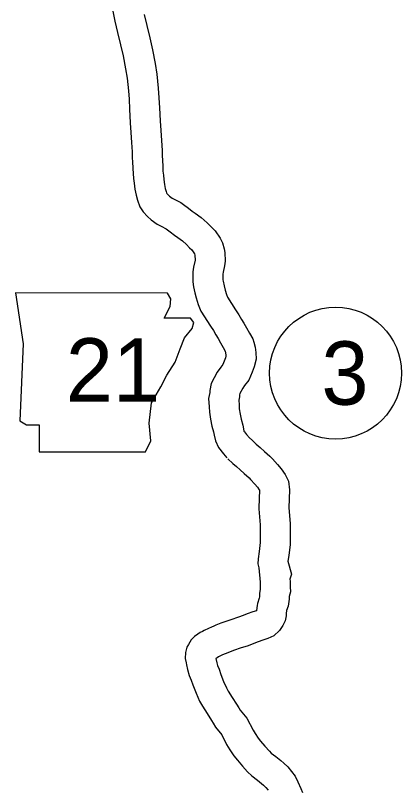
# Model space of a CAD drawing. Extents: x -939622 to -934245, y 1383184 to 1385301.
# Drawn here: x -935308.45 to -935296.86, y 1384023.64 to 1384046.83 of the extents above; entities that cross this region are included whole.
import ezdxf

# ---------------------------------------------------------------- set-up
doc = ezdxf.new("R2010")
doc.units = 0
for name, color, linetype in [('Level 10', 7, 'Continuous'), ('Level 21', 7, 'Continuous'), ('Level 27', 7, 'Continuous')]:
    doc.layers.add(name, color=color, linetype=linetype)

msp = doc.modelspace()

# ---------------------------------------------------------------- linework, layer by layer
at = {"layer": 'Level 10'}
for points in [[(-935305.533, 1384046.964), (-935305.466, 1384046.666), (-935305.386, 1384046.321), (-935305.297, 1384045.958), (-935305.224, 1384045.628), (-935305.152, 1384045.236), (-935305.105, 1384044.95), (-935305.063, 1384044.573), (-935305.045, 1384044.32), (-935305.035, 1384044.022), (-935305.011, 1384043.615), (-935304.991, 1384043.319), (-935304.969, 1384043.024), (-935304.953, 1384042.744), (-935304.947, 1384042.553), (-935304.939, 1384042.455), (-935304.928, 1384042.247), (-935304.924, 1384042.095), (-935304.906, 1384041.94), (-935304.89, 1384041.798), (-935304.867, 1384041.62), (-935304.833, 1384041.44), (-935304.79, 1384041.288), (-935304.725, 1384041.096), (-935304.618, 1384040.947), (-935304.495, 1384040.799), (-935304.385, 1384040.704), (-935304.205, 1384040.573), (-935304.041, 1384040.496), (-935303.968, 1384040.455), (-935303.932, 1384040.431), (-935303.808, 1384040.339), (-935303.679, 1384040.238), (-935303.576, 1384040.168), (-935303.437, 1384040.068), (-935303.322, 1384039.967), (-935303.225, 1384039.866), (-935303.162, 1384039.799), (-935303.08, 1384039.684), (-935303.079, 1384039.681), (-935303.068, 1384039.644), (-935303.067, 1384039.634), (-935303.059, 1384039.5), (-935303.06, 1384039.491), (-935303.11, 1384039.281), (-935303.125, 1384039.144), (-935303.13, 1384039.022), (-935303.13, 1384038.838), (-935303.109, 1384038.697), (-935303.067, 1384038.508), (-935303.027, 1384038.358), (-935302.973, 1384038.164), (-935302.886, 1384037.96), (-935302.602, 1384037.514), (-935302.512, 1384037.378), (-935302.437, 1384037.25), (-935302.371, 1384037.142), (-935302.296, 1384037.013), (-935302.214, 1384036.869), (-935302.158, 1384036.767), (-935302.144, 1384036.711), (-935302.135, 1384036.646), (-935302.134, 1384036.613), (-935302.145, 1384036.566), (-935302.184, 1384036.466), (-935302.229, 1384036.358), (-935302.291, 1384036.282), (-935302.402, 1384036.128), (-935302.577, 1384035.789), (-935302.615, 1384035.582), (-935302.622, 1384035.524), (-935302.656, 1384035.347), (-935302.64, 1384035.09), (-935302.629, 1384034.935), (-935302.598, 1384034.725), (-935302.557, 1384034.508), (-935302.507, 1384034.34), (-935302.492, 1384034.243), (-935302.446, 1384034.07), (-935302.36, 1384033.873), (-935302.21, 1384033.684), (-935302.105, 1384033.564)], [(-935304.588, 1384046.866), (-935304.511, 1384046.53), (-935304.42, 1384046.162), (-935304.342, 1384045.806), (-935304.265, 1384045.39), (-935304.213, 1384045.073), (-935304.167, 1384044.655), (-935304.146, 1384044.367), (-935304.135, 1384044.064), (-935304.112, 1384043.671), (-935304.093, 1384043.383), (-935304.071, 1384043.083), (-935304.054, 1384042.784), (-935304.048, 1384042.603), (-935304.041, 1384042.514), (-935304.029, 1384042.283), (-935304.026, 1384042.159), (-935304.012, 1384042.043), (-935303.997, 1384041.908), (-935303.977, 1384041.761), (-935303.956, 1384041.645), (-935303.931, 1384041.556), (-935303.916, 1384041.512), (-935303.905, 1384041.497), (-935303.852, 1384041.432), (-935303.826, 1384041.411), (-935303.745, 1384041.351), (-935303.629, 1384041.297), (-935303.494, 1384041.221), (-935303.411, 1384041.165), (-935303.262, 1384041.055), (-935303.148, 1384040.965), (-935303.061, 1384040.906), (-935302.875, 1384040.773), (-935302.699, 1384040.617), (-935302.572, 1384040.486), (-935302.464, 1384040.37), (-935302.311, 1384040.156), (-935302.237, 1384040.014), (-935302.185, 1384039.828), (-935302.171, 1384039.724), (-935302.155, 1384039.466), (-935302.174, 1384039.326), (-935302.221, 1384039.128), (-935302.227, 1384039.073), (-935302.23, 1384039.003), (-935302.23, 1384038.905), (-935302.223, 1384038.859), (-935302.193, 1384038.722), (-935302.159, 1384038.594), (-935302.122, 1384038.463), (-935302.088, 1384038.382), (-935301.846, 1384038.003), (-935301.748, 1384037.854), (-935301.666, 1384037.715), (-935301.597, 1384037.603), (-935301.515, 1384037.46), (-935301.427, 1384037.307), (-935301.333, 1384037.133), (-935301.296, 1384037.03), (-935301.26, 1384036.884), (-935301.237, 1384036.727), (-935301.23, 1384036.525), (-935301.284, 1384036.296), (-935301.35, 1384036.128), (-935301.449, 1384035.89), (-935301.577, 1384035.734), (-935301.632, 1384035.656), (-935301.717, 1384035.494), (-935301.725, 1384035.449), (-935301.732, 1384035.388), (-935301.751, 1384035.289), (-935301.742, 1384035.149), (-935301.734, 1384035.033), (-935301.711, 1384034.876), (-935301.681, 1384034.72), (-935301.628, 1384034.538), (-935301.61, 1384034.429), (-935301.594, 1384034.367), (-935301.582, 1384034.34), (-935301.52, 1384034.262), (-935301.431, 1384034.161)], [(-935301.462, 1384034.193), (-935301.318, 1384034.059), (-935301.225, 1384033.975), (-935301.108, 1384033.875), (-935300.979, 1384033.755), (-935300.817, 1384033.609), (-935300.739, 1384033.529), (-935300.586, 1384033.361), (-935300.479, 1384033.232), (-935300.358, 1384033.065), (-935300.262, 1384032.865), (-935300.223, 1384032.605), (-935300.242, 1384032.328), (-935300.246, 1384032.067), (-935300.206, 1384031.591), (-935300.204, 1384031.309), (-935300.207, 1384030.959), (-935300.251, 1384030.63), (-935300.274, 1384030.465)], [(-935302.074, 1384033.533), (-935301.928, 1384033.397), (-935301.82, 1384033.299), (-935301.707, 1384033.203), (-935301.587, 1384033.091), (-935301.441, 1384032.96), (-935301.395, 1384032.913), (-935301.265, 1384032.77), (-935301.19, 1384032.68), (-935301.135, 1384032.603), (-935301.132, 1384032.598), (-935301.128, 1384032.568), (-935301.141, 1384032.365), (-935301.146, 1384032.037), (-935301.106, 1384031.55), (-935301.104, 1384031.309), (-935301.106, 1384031.023), (-935301.143, 1384030.752), (-935301.173, 1384030.534), (-935301.182, 1384030.379)], [(-935301.182, 1384030.379), (-935301.152, 1384030.264), (-935301.108, 1384029.83), (-935301.112, 1384029.665), (-935301.107, 1384029.612), (-935301.133, 1384029.505), (-935301.133, 1384029.394), (-935301.14, 1384029.351), (-935301.191, 1384029.192), (-935301.201, 1384029.135), (-935301.223, 1384028.979), (-935301.223, 1384028.975), (-935301.33, 1384028.94), (-935301.498, 1384028.878), (-935301.618, 1384028.828), (-935301.76, 1384028.778), (-935301.988, 1384028.705), (-935302.168, 1384028.646), (-935302.289, 1384028.604), (-935302.44, 1384028.539), (-935302.5, 1384028.512), (-935302.574, 1384028.486), (-935302.664, 1384028.445), (-935302.793, 1384028.381), (-935302.841, 1384028.351), (-935302.907, 1384028.318), (-935302.984, 1384028.267), (-935303.077, 1384028.198), (-935303.175, 1384028.101), (-935303.262, 1384027.965), (-935303.306, 1384027.878), (-935303.349, 1384027.717), (-935303.356, 1384027.545), (-935303.333, 1384027.41), (-935303.317, 1384027.347), (-935303.29, 1384027.209), (-935303.242, 1384027.035), (-935303.183, 1384026.896), (-935303.134, 1384026.754), (-935303.034, 1384026.499), (-935302.927, 1384026.264), (-935302.844, 1384026.11), (-935302.704, 1384025.888), (-935302.571, 1384025.681), (-935302.516, 1384025.597), (-935302.449, 1384025.477), (-935302.261, 1384025.252), (-935302.114, 1384024.961), (-935302.02, 1384024.8), (-935301.894, 1384024.622), (-935301.793, 1384024.488), (-935301.637, 1384024.311), (-935301.488, 1384024.145), (-935301.362, 1384024.018), (-935301.186, 1384023.889), (-935301.071, 1384023.796), (-935301.012, 1384023.744), (-935300.939, 1384023.673), (-935300.871, 1384023.593)], [(-935300.274, 1384030.465), (-935300.169, 1384030.073), (-935300.213, 1384029.922), (-935300.208, 1384029.865), (-935300.211, 1384029.694), (-935300.198, 1384029.543), (-935300.233, 1384029.397), (-935300.234, 1384029.322), (-935300.257, 1384029.177), (-935300.27, 1384029.116), (-935300.314, 1384028.981), (-935300.327, 1384028.89), (-935300.33, 1384028.824), (-935300.36, 1384028.671), (-935300.43, 1384028.532), (-935300.53, 1384028.38), (-935300.695, 1384028.222), (-935300.874, 1384028.143), (-935301.032, 1384028.09), (-935301.17, 1384028.039), (-935301.296, 1384027.987), (-935301.472, 1384027.925), (-935301.712, 1384027.848), (-935301.88, 1384027.794), (-935301.963, 1384027.765), (-935302.076, 1384027.716), (-935302.161, 1384027.677), (-935302.237, 1384027.65), (-935302.278, 1384027.631), (-935302.354, 1384027.594), (-935302.402, 1384027.564), (-935302.439, 1384027.546), (-935302.413, 1384027.415), (-935302.39, 1384027.331), (-935302.342, 1384027.218), (-935302.289, 1384027.065), (-935302.205, 1384026.85), (-935302.121, 1384026.664), (-935302.067, 1384026.565), (-935301.945, 1384026.372), (-935301.815, 1384026.17), (-935301.745, 1384026.062), (-935301.704, 1384025.989), (-935301.504, 1384025.75), (-935301.323, 1384025.391), (-935301.262, 1384025.287), (-935301.167, 1384025.153), (-935301.095, 1384025.058), (-935300.964, 1384024.909), (-935300.833, 1384024.762), (-935300.773, 1384024.702), (-935300.638, 1384024.602), (-935300.49, 1384024.484), (-935300.399, 1384024.403), (-935300.281, 1384024.288), (-935300.164, 1384024.151), (-935300.059, 1384024.007), (-935299.973, 1384023.842), (-935299.889, 1384023.644), (-935299.842, 1384023.521)]]:
    msp.add_lwpolyline(points, dxfattribs=at)
at = {"layer": 'Level 21'}
msp.add_lwpolyline([(-935308.454, 1384038.509), (-935308.226, 1384036.986), (-935308.327, 1384034.677), (-935308.124, 1384034.55), (-935307.744, 1384034.55), (-935307.744, 1384033.738), (-935304.546, 1384033.738), (-935304.394, 1384034.068), (-935304.445, 1384034.601), (-935304.368, 1384035.21), (-935304.089, 1384035.692), (-935303.912, 1384036.047), (-935303.658, 1384036.428), (-935303.506, 1384036.834), (-935303.379, 1384037.164), (-935303.15, 1384037.443), (-935303.1, 1384037.621), (-935303.201, 1384037.748), (-935303.988, 1384037.748), (-935303.81, 1384038.103), (-935303.785, 1384038.331), (-935303.89, 1384038.507)], close=True, dxfattribs=at)
at = {"layer": 'Level 27'}
msp.add_circle((-935298.844, 1384036.105), 1.98, dxfattribs=at)

# ---------------------------------------------------------------- texts
at = {"layer": 'Level 21'}
msp.add_text('21', height=1.9008, dxfattribs=at).set_placement((-935306.94, 1384035.249))
at = {"layer": 'Level 27'}
msp.add_text('3', height=1.901, dxfattribs=at).set_placement((-935299.269, 1384035.155))

doc.saveas('drawing.dxf')
